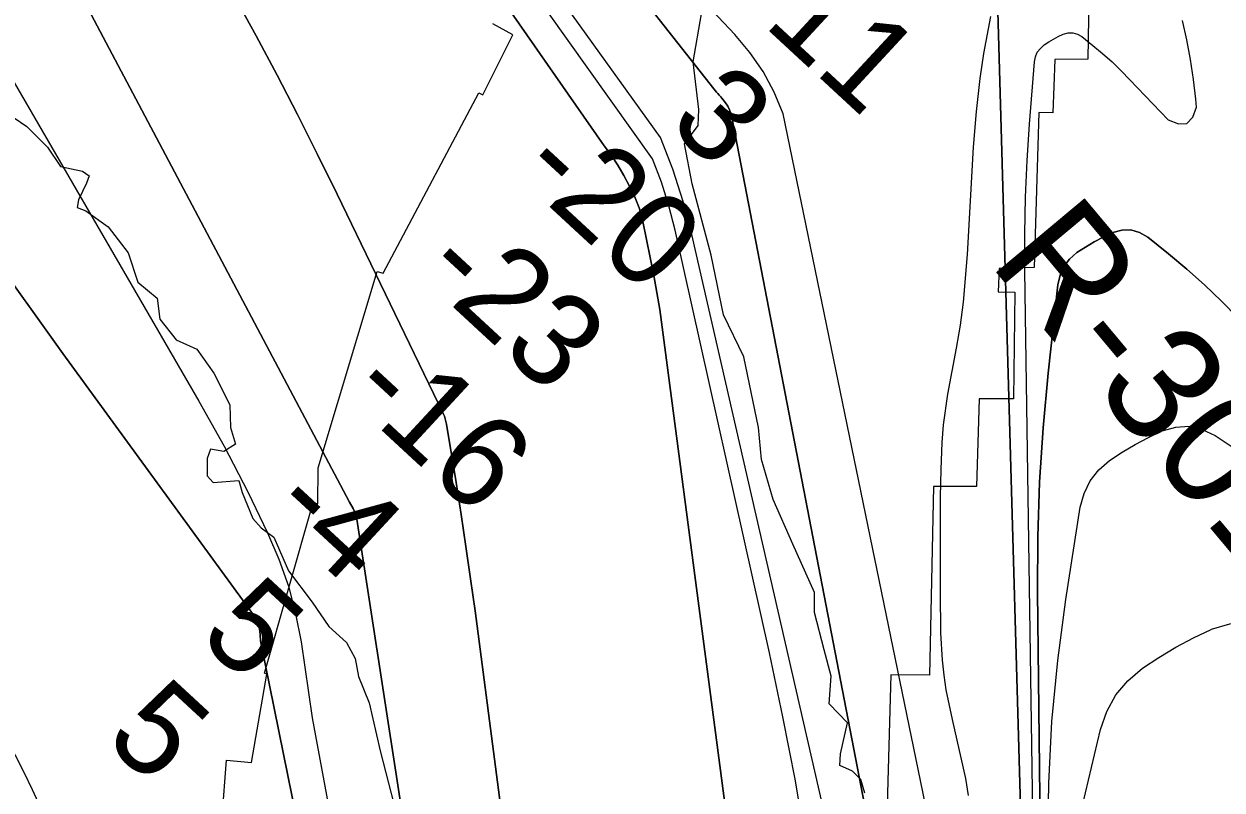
# Model space of a CAD drawing. Extents: x 3146026 to 3183936, y 897894 to 923344.
# Drawn here: x 3176638 to 3177499, y 907413 to 907964 of the extents above; entities that cross this region are included whole.
import ezdxf

# ---------------------------------------------------------------- set-up
doc = ezdxf.new("R2010")
doc.units = 0
for name, color, linetype in [('V-RIVR-EDGE', 7, 'Continuous'), ('V-RIVR-RANG', 7, 'Continuous'), ('V-RIVR-RANG-IDEN', 7, 'Continuous'), ('V-RRAP-RVMT', 7, 'Continuous'), ('V-SITE-VEGE', 7, 'Continuous'), ('V-TOPO-DPTH', 7, 'Continuous'), ('V-TOPO-MINR', 7, 'Continuous'), ('V-TOPO-WATR', 7, 'Continuous')]:
    doc.layers.add(name, color=color, linetype=linetype)

msp = doc.modelspace()

# ---------------------------------------------------------------- linework, layer by layer
at = {"layer": 'V-RIVR-EDGE'}
for points in [[(3177242.28, 907411.29), (3177239.53, 907420.99), (3177233.54, 907427.01), (3177224.32, 907431.19), (3177224.8, 907439.5), (3177229.93, 907461.66), (3177216.57, 907475.55), (3177218.01, 907495.41), (3177212.97, 907514.36), (3177206.11, 907541.16), (3177206.15, 907555.48), (3177190.53, 907590.16), (3177176.29, 907622.52), (3177168.05, 907651.18), (3177165.8, 907674.28), (3177155.3, 907725.11), (3177140.59, 907755.17), (3177131.92, 907798.15), (3177118.2, 907849.45), (3177112.72, 907878.1), (3177122.46, 907891.47), (3177122.95, 907903.01), (3177118.87, 907937.2), (3177124.96, 907971.83)], [(3176630.78, 907896.8), (3176639.82, 907890.58), (3176654.57, 907875.76), (3176664.07, 907861.91), (3176679.8, 907858.53), (3176684.56, 907855.18), (3176682.64, 907849.94), (3176676.89, 907838.03), (3176675.92, 907832.31), (3176682.12, 907829.91), (3176698.3, 907818.43), (3176712.56, 907799.79), (3176719.66, 907778.79), (3176733.46, 907767.31), (3176735.33, 907752.05), (3176747.22, 907737.24), (3176761.99, 907730.52), (3176774.34, 907713.33), (3176785.73, 907690.41), (3176786.17, 907674.19), (3176789.95, 907662.26), (3176781.36, 907657.04), (3176771.82, 907658.49), (3176769.42, 907651.82), (3176769.39, 907639.42), (3176773.67, 907634.64), (3176792.27, 907636.03), (3176794.64, 907627.44), (3176802.22, 907608.82), (3176808.4, 907602.13), (3176817.45, 907595.43), (3176827.88, 907571.08), (3176844.99, 907548.63), (3176856.87, 907530.95), (3176869.71, 907519.48), (3176875.89, 907508.02), (3176878.24, 907495.14), (3176885.82, 907476.04), (3176893.84, 907441.69), (3176909.9, 907379.18)]]:
    msp.add_lwpolyline(points, dxfattribs=at)
at = {"layer": 'V-RRAP-RVMT'}
for p, q in [((3177404.37, 908035.84), (3177402.64, 907939.07)), ((3176989.14, 907956.67), (3176974.75, 907964.44)), ((3176967.66, 907913.39), (3176989.14, 907956.67)), ((3177378.83, 907938.94), (3177377.48, 907900.53)), ((3177402.64, 907939.07), (3177378.83, 907938.94)), ((3176896.08, 907785.31), (3176964.69, 907914.93)), ((3176964.69, 907914.93), (3176967.66, 907913.39)), ((3177367.42, 907900.85), (3177363.99, 907789.27)), ((3177377.48, 907900.53), (3177367.42, 907900.85)), ((3177363.99, 907789.27), (3177338.91, 907788.52)), ((3176849.33, 907645.18), (3176891.77, 907786.38)), ((3176891.77, 907786.38), (3176896.08, 907785.31)), ((3177338.91, 907788.52), (3177338.2, 907771.86)), ((3177338.2, 907771.86), (3177350.16, 907771.44)), ((3177350.16, 907771.44), (3177349.28, 907694.85)), ((3177324.46, 907694.7), (3177322.66, 907631.83)), ((3177349.28, 907694.85), (3177324.46, 907694.7)), ((3176849.05, 907619.22), (3176849.33, 907645.18)), ((3177291.59, 907631.8), (3177288.84, 907496.13)), ((3177322.66, 907631.83), (3177291.59, 907631.8)), ((3176810.73, 907497.55), (3176845.56, 907620.13)), ((3176845.56, 907620.13), (3176849.05, 907619.22)), ((3176801.36, 907433.14), (3176812.48, 907496.82)), ((3176812.48, 907496.82), (3176810.73, 907497.55)), ((3177260.97, 907496.35), (3177257.23, 907359.27)), ((3177288.84, 907496.13), (3177260.97, 907496.35)), ((3176776.5, 907346.08), (3176783.41, 907434.84)), ((3176783.41, 907434.84), (3176801.36, 907433.14))]:
    msp.add_line(p, q, dxfattribs=at)
at = {"layer": 'V-SITE-VEGE'}
for p, q in [((3177327.97, 907943.12), (3177332.91, 907969.72)), ((3177325.34, 907925.31), (3177327.97, 907943.12)), ((3177322.58, 907901.43), (3177325.34, 907925.31)), ((3177320.44, 907875.76), (3177322.58, 907901.43)), ((3177316.03, 907798.61), (3177320.44, 907875.76)), ((3177313.2, 907764.44), (3177316.03, 907798.61)), ((3177311, 907747.84), (3177313.2, 907764.44)), ((3177308.14, 907731.31), (3177311, 907747.84)), ((3177302.01, 907698.28), (3177308.14, 907731.31)), ((3177298.87, 907676.15), (3177302.01, 907698.28)), ((3177297.84, 907663.41), (3177298.87, 907676.15)), ((3177297.08, 907643.93), (3177297.84, 907663.41)), ((3177296.76, 907624.44), (3177297.08, 907643.93)), ((3177296.62, 907556.03), (3177296.76, 907624.44)), ((3177297.04, 907526.59), (3177296.62, 907556.03)), ((3177298.11, 907506.96), (3177297.04, 907526.59)), ((3177299.24, 907496.15), (3177298.11, 907506.96)), ((3177300.89, 907485.43), (3177299.24, 907496.15)), ((3177305.26, 907464.14), (3177300.89, 907485.43)), ((3177314.81, 907421.72), (3177305.26, 907464.14)), ((3177316.88, 907409.5), (3177314.81, 907421.72))]:
    msp.add_line(p, q, dxfattribs=at)
at = {"layer": 'V-TOPO-DPTH'}
for points in [[(3176681.91, 908616.01), (3176731.44, 908560.62), (3176752.59, 908518.11), (3176759.61, 908480.94), (3176771.9, 908427.84), (3176782.44, 908387.13), (3176808.87, 908330.46), (3177133.72, 907917.78), (3177134.67, 907916.62), (3177135.66, 907915.49), (3177136.67, 907914.38), (3177137.68, 907913.27), (3177138.67, 907912.14), (3177139.61, 907910.97), (3177140.53, 907909.79), (3177142.17, 907907.6), (3177143.7, 907905.22), (3177145.01, 907902.75), (3177145.96, 907900.11), (3177146.69, 907897.38), (3177295.19, 907127.35)], [(3177200.24, 907373.78), (3177192.35, 907420.04), (3177183.39, 907466.1), (3177173.72, 907512.03), (3177106.03, 907816.13), (3177101.5, 907833.58), (3177096.18, 907850.76), (3177089.68, 907867.53), (3176725.83, 908378.37), (3176722.34, 908404.92), (3176720.65, 908450.93), (3176720.72, 908495.16), (3176720.76, 908516.4), (3176713.72, 908539.41), (3176657.81, 908589.86)], [(3177200.24, 907373.78), (3177192.35, 907420.04), (3177183.39, 907466.1), (3177173.72, 907512.03), (3177106.03, 907816.13), (3177101.5, 907833.58), (3177096.18, 907850.76), (3177089.68, 907867.53), (3176725.83, 908378.37), (3176722.34, 908404.92), (3176720.65, 908450.93), (3176720.72, 908495.16), (3176720.76, 908516.4), (3176713.72, 908539.41), (3176657.81, 908589.86)], [(3176599.17, 908526.24), (3176649.2, 908459.51), (3177054.96, 907876.75), (3177060.05, 907869.88), (3177064.83, 907862.81), (3177069.15, 907855.44), (3177073.15, 907847.88), (3177076.13, 907841.78), (3177078.22, 907837.05), (3177080.06, 907832.24), (3177081.53, 907827.31), (3177082.75, 907822.29), (3177090.61, 907783.51), (3177094.96, 907758.96), (3177206.23, 906913.65)], [(3176599.17, 908526.24), (3176649.2, 908459.51), (3177054.96, 907876.75), (3177060.05, 907869.88), (3177064.83, 907862.81), (3177069.15, 907855.44), (3177073.15, 907847.88), (3177076.13, 907841.78), (3177078.22, 907837.05), (3177080.06, 907832.24), (3177081.53, 907827.31), (3177082.75, 907822.29), (3177090.61, 907783.51), (3177094.96, 907758.96), (3177206.23, 906913.65)], [(3176507.89, 908427.2), (3176563.28, 908342.66), (3176581.93, 908314.71), (3176740.13, 908066.24), (3176757.01, 908039.07), (3176773.48, 908011.67), (3176789.34, 907983.91), (3176804.79, 907955.91), (3176819.76, 907927.64), (3176834.48, 907899.24), (3176848.83, 907870.66), (3176862.94, 907841.95), (3176939.2, 907684.17), (3176939.99, 907682.35), (3176940.66, 907680.5), (3176941.17, 907678.59), (3176941.57, 907676.65), (3176948.39, 907634.58), (3176952.02, 907611.56), (3176955.54, 907588.52), (3176958.87, 907565.46), (3176962.09, 907542.39), (3177069.23, 906720.12)], [(3177069.23, 906720.12), (3176962.09, 907542.39), (3176958.87, 907565.46), (3176955.54, 907588.52), (3176952.02, 907611.56), (3176948.39, 907634.58), (3176941.57, 907676.65), (3176941.17, 907678.59), (3176940.66, 907680.5), (3176939.99, 907682.35), (3176939.2, 907684.17), (3176862.94, 907841.95), (3176848.83, 907870.66), (3176834.48, 907899.24), (3176819.76, 907927.64), (3176804.79, 907955.91), (3176789.34, 907983.91), (3176773.48, 908011.67), (3176757.01, 908039.07), (3176740.13, 908066.24), (3176581.93, 908314.71), (3176563.28, 908342.66), (3176507.89, 908427.2)], [(3176456.85, 908371.82), (3176497.7, 908325.37), (3176497.93, 908325.12), (3176498.15, 908324.87), (3176498.35, 908324.61), (3176498.55, 908324.34), (3176499.79, 908322.56), (3176500.55, 908321.38), (3176501.27, 908320.16), (3176501.91, 908318.91), (3176502.49, 908317.62), (3176871.87, 907620.54), (3176874.47, 907616.05), (3176876.71, 907611.4), (3177015.96, 906706.12)], [(3177015.96, 906706.12), (3176876.71, 907611.4), (3176874.47, 907616.05), (3176871.87, 907620.54), (3176502.49, 908317.62), (3176501.91, 908318.91), (3176501.27, 908320.16), (3176500.55, 908321.38), (3176499.79, 908322.56), (3176498.55, 908324.34), (3176498.35, 908324.61), (3176498.15, 908324.87), (3176497.93, 908325.12), (3176497.7, 908325.37), (3176456.85, 908371.82)], [(3177295.19, 907127.35), (3177146.69, 907897.38), (3177145.96, 907900.11), (3177145.01, 907902.75), (3177143.7, 907905.22), (3177142.17, 907907.6), (3177140.53, 907909.79), (3177139.61, 907910.97), (3177138.67, 907912.14), (3177137.68, 907913.27), (3177136.67, 907914.38), (3177135.66, 907915.49), (3177134.67, 907916.62), (3177133.72, 907917.78), (3176899.22, 908215.68), (3176943.05, 908250.37)], [(3176984.82, 906647.82), (3176807.76, 907520.76), (3176807.61, 907525.25), (3176807.12, 907529.1), (3176806.59, 907531.68), (3176805.81, 907534.16), (3176804.68, 907536.49), (3176803.29, 907538.73), (3176665.81, 907727.48), (3176612.02, 907802.11), (3176558.72, 907877.09), (3176506.18, 907952.6), (3176454.13, 908028.46), (3176353.88, 908176.15), (3176352.34, 908178.44), (3176350.83, 908180.74), (3176349.34, 908183.05), (3176347.87, 908185.38), (3176344, 908191.59), (3176340.54, 908196.98), (3176336.99, 908202.31), (3176333.31, 908207.55), (3176329.53, 908212.73), (3176320.88, 908224.29)], [(3176320.88, 908224.29), (3176329.53, 908212.73), (3176333.31, 908207.55), (3176336.99, 908202.31), (3176340.54, 908196.98), (3176344, 908191.59), (3176347.87, 908185.38), (3176349.34, 908183.05), (3176350.83, 908180.74), (3176352.34, 908178.44), (3176353.88, 908176.15), (3176454.13, 908028.46), (3176506.18, 907952.6), (3176558.72, 907877.09), (3176612.02, 907802.11), (3176665.81, 907727.48), (3176803.29, 907538.73), (3176804.68, 907536.49), (3176805.81, 907534.16), (3176806.59, 907531.68), (3176807.12, 907529.1), (3176807.61, 907525.25), (3176807.76, 907520.76), (3176984.82, 906647.82)], [(3177363.63, 907073.63), (3177336.54, 908024.32)], [(3177336.54, 908024.32), (3177363.63, 907073.63)], [(3177510.78, 907752.86), (3177498.8, 907765.01), (3177486.5, 907776.81), (3177473.75, 907788.12), (3177460.68, 907799.09), (3177445.67, 907811.18), (3177439.7, 907814.48), (3177433.54, 907816.36), (3177427.11, 907816.11), (3177420.49, 907814.44), (3177420.38, 907814.39), (3177413.74, 907811.2), (3177407.24, 907807.77), (3177400.93, 907803.99), (3177394.76, 907799.98), (3177389.57, 907795.26), (3177385.38, 907789.95), (3177382.7, 907783.74), (3177381.03, 907776.92), (3177374.12, 907713.25), (3177370.58, 907674.05), (3177367.97, 907634.8), (3177366.77, 907595.48), (3177366.52, 907556.12), (3177372.04, 907070.45)]]:
    msp.add_lwpolyline(points, dxfattribs=at)
at = {"layer": 'V-TOPO-MINR'}
for points in [[(3177355.05, 907067.7), (3177183.7, 907899.84), (3177177.1, 907915.4), (3177169.29, 907930.22), (3177159.69, 907943.95), (3177148.89, 907956.94), (3177136.96, 907969.56), (3177131.15, 907975.65), (3177125.31, 907981.69), (3177119.41, 907987.68), (3177113.47, 907993.64), (3177107.61, 907999.66), (3177101.91, 908005.82), (3177096.44, 908012.19), (3177091.12, 908018.69), (3176831.87, 908335.73), (3176811.98, 908389.18), (3176791.38, 908445.5), (3176768.5, 908512.78), (3176749.14, 908567.66), (3176693.45, 908628.53)], [(3177295.19, 907127.35), (3177146.69, 907897.38), (3177145.96, 907900.11), (3177145.01, 907902.75), (3177143.7, 907905.22), (3177142.17, 907907.6), (3177140.53, 907909.79), (3177139.61, 907910.97), (3177138.67, 907912.14), (3177137.68, 907913.27), (3177136.67, 907914.38), (3177135.66, 907915.49), (3177134.67, 907916.62), (3177133.72, 907917.78), (3176808.87, 908330.46), (3176782.44, 908387.13), (3176771.9, 908427.84), (3176759.61, 908480.94), (3176752.59, 908518.11), (3176731.44, 908560.62), (3176681.91, 908616.01)], [(3177241.27, 907274.28), (3177117.87, 907813.09), (3177111.61, 907836.75), (3177104.31, 907860.05), (3177095.47, 907882.8), (3176773.5, 908330.52), (3176759.42, 908371.24), (3176745.35, 908417.27), (3176741.9, 908466.82), (3176734.91, 908518.14), (3176729.63, 908535.85), (3176668.72, 908601.7)], [(3177200.24, 907373.78), (3177192.35, 907420.04), (3177183.39, 907466.1), (3177173.72, 907512.03), (3177106.03, 907816.13), (3177101.5, 907833.58), (3177096.18, 907850.76), (3177089.68, 907867.53), (3176725.83, 908378.37), (3176722.34, 908404.92), (3176720.65, 908450.93), (3176720.72, 908495.16), (3176720.76, 908516.4), (3176713.72, 908539.41), (3176657.81, 908589.86)], [(3177206.23, 906913.65), (3177094.96, 907758.96), (3177090.61, 907783.51), (3177082.75, 907822.29), (3177081.53, 907827.31), (3177080.06, 907832.24), (3177078.22, 907837.05), (3177076.13, 907841.78), (3177073.15, 907847.88), (3177069.15, 907855.44), (3177064.83, 907862.81), (3177060.05, 907869.88), (3177054.96, 907876.75), (3176649.2, 908459.51), (3176599.17, 908526.24)], [(3176507.89, 908427.2), (3176563.28, 908342.66), (3176581.93, 908314.71), (3176740.13, 908066.24), (3176757.01, 908039.07), (3176773.48, 908011.67), (3176789.34, 907983.91), (3176804.79, 907955.91), (3176819.76, 907927.64), (3176834.48, 907899.24), (3176848.83, 907870.66), (3176862.94, 907841.95), (3176939.2, 907684.17), (3176939.99, 907682.35), (3176940.66, 907680.5), (3176941.17, 907678.59), (3176941.57, 907676.65), (3176948.39, 907634.58), (3176952.02, 907611.56), (3176955.54, 907588.52), (3176958.87, 907565.46), (3176962.09, 907542.39), (3177069.23, 906720.12)], [(3176456.85, 908371.82), (3176497.7, 908325.37), (3176497.93, 908325.12), (3176498.15, 908324.87), (3176498.35, 908324.61), (3176498.55, 908324.34), (3176499.79, 908322.56), (3176500.55, 908321.38), (3176501.27, 908320.16), (3176501.91, 908318.91), (3176502.49, 908317.62), (3176871.87, 907620.54), (3176874.47, 907616.05), (3176876.71, 907611.4), (3177015.96, 906706.12)], [(3176400.05, 908310.19), (3176430.4, 908266.99), (3176434.27, 908262.47), (3176437.86, 908257.72), (3176441.26, 908252.82), (3176454.19, 908232.91), (3176456.1, 908229.74), (3176457.85, 908226.49), (3176459.38, 908223.14), (3176460.76, 908219.7), (3176462.05, 908216.23), (3176463.39, 908212.77), (3176464.79, 908209.33), (3176466.24, 908205.92), (3176763.56, 907693.04), (3176781.63, 907660.76), (3176798.6, 907627.83), (3176812.86, 907598.34), (3176820.97, 907579.39), (3176827.88, 907560.06), (3176833, 907540.19), (3176836.93, 907519.96), (3176844.95, 907465.25), (3176991.1, 906676.3)], [(3176320.88, 908224.29), (3176329.53, 908212.73), (3176333.31, 908207.55), (3176336.99, 908202.31), (3176340.54, 908196.98), (3176344, 908191.59), (3176347.87, 908185.38), (3176349.34, 908183.05), (3176350.83, 908180.74), (3176352.34, 908178.44), (3176353.88, 908176.15), (3176454.13, 908028.46), (3176506.18, 907952.6), (3176558.72, 907877.09), (3176612.02, 907802.11), (3176665.81, 907727.48), (3176803.29, 907538.73), (3176804.68, 907536.49), (3176805.81, 907534.16), (3176806.59, 907531.68), (3176807.12, 907529.1), (3176807.61, 907525.25), (3176807.76, 907520.76), (3176984.82, 906647.82)], [(3177367.85, 907072.04), (3177357.45, 907787.16), (3177357.43, 907813.5), (3177357.89, 907839.82), (3177359.07, 907866.12), (3177360.73, 907892.41), (3177364.17, 907937.13), (3177364.97, 907940.76), (3177366.32, 907944.07), (3177368.5, 907946.9), (3177371.24, 907949.41), (3177374.52, 907951.55), (3177377.87, 907953.56), (3177381.33, 907955.38), (3177384.86, 907957.08), (3177384.92, 907957.1), (3177388.44, 907957.99), (3177391.86, 907958.12), (3177395.13, 907957.12), (3177398.31, 907955.37), (3177406.29, 907948.94), (3177413.24, 907943.1), (3177420.03, 907937.09), (3177426.57, 907930.81), (3177432.94, 907924.35), (3177460.39, 907895.41), (3177467.81, 907892.64), (3177473.91, 907892.78), (3177478.01, 907897.29), (3177480.79, 907904.7), (3177480.26, 907910.28), (3177478.58, 907924.58), (3177476.5, 907938.81), (3177473.82, 907952.94), (3177470.74, 907967.01)], [(3177372.04, 907070.45), (3177366.52, 907556.12), (3177366.77, 907595.48), (3177367.97, 907634.8), (3177370.58, 907674.05), (3177374.12, 907713.25), (3177381.03, 907776.92), (3177382.7, 907783.74), (3177385.38, 907789.95), (3177389.57, 907795.26), (3177394.76, 907799.98), (3177400.93, 907803.99), (3177407.24, 907807.77), (3177413.74, 907811.2), (3177420.38, 907814.39), (3177420.49, 907814.44), (3177427.11, 907816.11), (3177433.54, 907816.36), (3177439.7, 907814.48), (3177445.67, 907811.18), (3177460.68, 907799.09), (3177473.75, 907788.12), (3177486.5, 907776.81), (3177498.8, 907765.01), (3177510.78, 907752.86)], [(3177373.81, 907374.17), (3177374.55, 907418.45), (3177376.72, 907462.63), (3177381.04, 907506.65), (3177386.79, 907550.56), (3177397.12, 907616.82), (3177399.98, 907626.78), (3177404.24, 907635.86), (3177410.57, 907643.64), (3177418.29, 907650.54), (3177427.35, 907656.44), (3177436.61, 907661.99), (3177446.16, 907667.02), (3177455.9, 907671.7), (3177456.07, 907671.78), (3177465.88, 907674.41), (3177475.53, 907675.07), (3177484.92, 907672.77), (3177494.15, 907668.5), (3177512.05, 907656.46)], [(3177398.83, 907402.22), (3177411.75, 907457.06), (3177416.4, 907470.03), (3177422.69, 907481.88), (3177431.43, 907492.05), (3177441.82, 907501.11), (3177453.77, 907508.88), (3177465.97, 907516.2), (3177478.57, 907522.84), (3177491.42, 907529.02), (3177491.64, 907529.12), (3177504.81, 907533.08), (3177517.99, 907534.82), (3177531.19, 907533.24), (3177544.4, 907529.44), (3177559.64, 907522.84), (3177579.59, 907512.59), (3177598.38, 907500.74), (3177615.44, 907486.52), (3177631.35, 907470.7), (3177667.71, 907429.38), (3177683.93, 907411.79)], [(3176625.2, 907450.77), (3176631.41, 907438.5), (3176637.54, 907426.19), (3176643.53, 907413.8), (3176649.43, 907401.38)]]:
    msp.add_lwpolyline(points, dxfattribs=at)
at = {"layer": 'V-TOPO-WATR'}
msp.add_lwpolyline([(3177363.63, 907073.63), (3177336.54, 908024.32)], dxfattribs=at)

# ---------------------------------------------------------------- texts
at = {"layer": 'V-RIVR-RANG'}
for s, p in [('11', (3177168.52, 907963.88)), ('3', (3177099.46, 907891.55)), ('-20', (3176990.49, 907856.1)), ('-23', (3176921.04, 907784.13)), ('-16', (3176868.05, 907696.93)), ('-4', (3176811.76, 907612.78)), ('5', (3176762.06, 907522.53)), ('5', (3176694.35, 907448.95))]:
    msp.add_text(s, height=67, rotation=317.23833, dxfattribs=at).set_placement(p)
at = {"layer": 'V-RIVR-RANG-IDEN'}
msp.add_text('R-301.75', height=83, rotation=309.92053, dxfattribs=at).set_placement((3177330.8, 907792.8))

doc.saveas('drawing.dxf')
